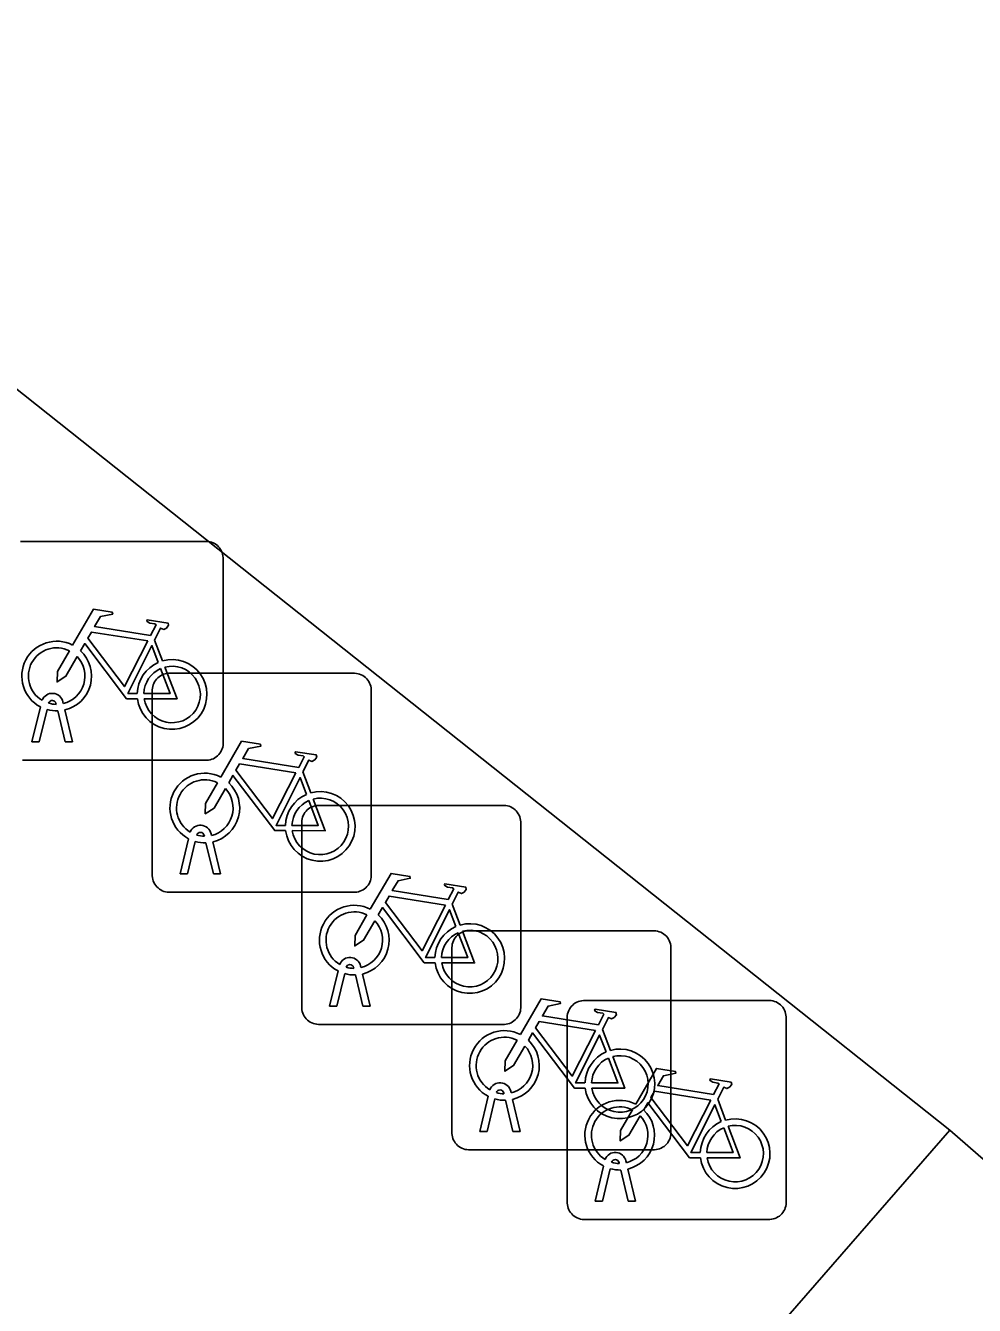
# Model space of a CAD drawing. Extents: x 158474 to 159560, y 388525 to 389605.
# Drawn here: x 158879.23 to 158883.56, y 388767.04 to 388772.88 of the extents above; entities that cross this region are included whole.
import ezdxf

# ---------------------------------------------------------------- set-up
doc = ezdxf.new("R2010")
doc.units = 0
for name, color, linetype in [('IMGEO_Fietsenrek', 7, 'Continuous'), ('IMGEO_Pand', 7, 'Continuous'), ('IMGEO_Voetpad_open', 7, 'Continuous')]:
    doc.layers.add(name, color=color, linetype=linetype)

msp = doc.modelspace()

# ---------------------------------------------------------------- linework, layer by layer
at = {"layer": 'IMGEO_Fietsenrek'}
for p, q in [((158879.2069, 388770.5235), (158880.0478, 388770.5235)), ((158880.0478, 388770.5235), (158879.2069, 388770.5235)), ((158880.1315, 388770.4491), (158880.1315, 388769.6082)), ((158880.1315, 388769.6082), (158880.1315, 388770.4491)), ((158879.8192, 388770.0732), (158879.8555, 388769.978)), ((158879.8829, 388769.9215), (158880.7238, 388769.9215)), ((158880.7238, 388769.9215), (158879.8829, 388769.9215)), ((158880.8075, 388769.8471), (158880.8075, 388769.0062)), ((158880.8075, 388769.0062), (158880.8075, 388769.8471)), ((158879.3699, 388769.7799), (158879.3689, 388769.7842)), ((158879.4006, 388769.7914), (158879.4024, 388769.7835)), ((158879.8085, 388768.9969), (158879.8085, 388769.8378)), ((158879.8085, 388769.8378), (158879.8085, 388768.9969)), ((158879.2595, 388769.6083), (158879.2978, 388769.7683)), ((158879.3282, 388769.7561), (158879.2929, 388769.6083)), ((158879.411, 388769.6083), (158879.3771, 388769.75)), ((158879.4094, 388769.7543), (158879.4444, 388769.6083)), ((158879.2929, 388769.6083), (158879.2595, 388769.6083)), ((158879.4444, 388769.6083), (158879.411, 388769.6083)), ((158880.0571, 388769.5245), (158879.2162, 388769.5245)), ((158879.2162, 388769.5245), (158880.0571, 388769.5245)), ((158880.4952, 388769.4712), (158880.5315, 388769.376)), ((158880.5649, 388769.3185), (158881.4058, 388769.3185)), ((158881.4058, 388769.3185), (158880.5649, 388769.3185)), ((158880.4905, 388768.3939), (158880.4905, 388769.2348)), ((158880.4905, 388769.2348), (158880.4905, 388768.3939)), ((158881.4895, 388769.2441), (158881.4895, 388768.4032)), ((158881.4895, 388768.4032), (158881.4895, 388769.2441)), ((158879.9355, 388769.0063), (158879.9738, 388769.1663)), ((158880.0042, 388769.1541), (158879.9689, 388769.0063)), ((158880.0459, 388769.1779), (158880.0449, 388769.1822)), ((158880.087, 388769.0063), (158880.0531, 388769.148)), ((158880.0766, 388769.1894), (158880.0784, 388769.1815)), ((158880.0854, 388769.1523), (158880.1204, 388769.0063)), ((158879.9689, 388769.0063), (158879.9355, 388769.0063)), ((158880.1204, 388769.0063), (158880.087, 388769.0063)), ((158880.7331, 388768.9225), (158879.8922, 388768.9225)), ((158879.8922, 388768.9225), (158880.7331, 388768.9225)), ((158881.1772, 388768.8682), (158881.2135, 388768.773)), ((158881.2499, 388768.7465), (158882.0908, 388768.7465)), ((158882.0908, 388768.7465), (158881.2499, 388768.7465)), ((158881.1755, 388767.8219), (158881.1755, 388768.6628)), ((158881.1755, 388768.6628), (158881.1755, 388767.8219)), ((158882.1745, 388768.6721), (158882.1745, 388767.8312)), ((158882.1745, 388767.8312), (158882.1745, 388768.6721)), ((158880.6175, 388768.4033), (158880.6558, 388768.5633)), ((158880.7279, 388768.5749), (158880.7269, 388768.5792)), ((158880.7586, 388768.5864), (158880.7604, 388768.5785)), ((158880.6862, 388768.5511), (158880.6509, 388768.4033)), ((158880.769, 388768.4033), (158880.7351, 388768.545)), ((158880.7674, 388768.5493), (158880.8024, 388768.4033)), ((158880.6509, 388768.4033), (158880.6175, 388768.4033)), ((158880.8024, 388768.4033), (158880.769, 388768.4033)), ((158881.7759, 388768.4285), (158882.6168, 388768.4285)), ((158882.6168, 388768.4285), (158881.7759, 388768.4285)), ((158881.7015, 388767.5039), (158881.7015, 388768.3448)), ((158881.7015, 388768.3448), (158881.7015, 388767.5039)), ((158882.7005, 388768.3541), (158882.7005, 388767.5132)), ((158882.7005, 388767.5132), (158882.7005, 388768.3541)), ((158881.4151, 388768.3195), (158880.5742, 388768.3195)), ((158880.5742, 388768.3195), (158881.4151, 388768.3195)), ((158881.8622, 388768.2962), (158881.8985, 388768.201)), ((158881.3025, 388767.8313), (158881.3408, 388767.9913)), ((158881.3712, 388767.9791), (158881.3359, 388767.8313)), ((158881.4129, 388768.0029), (158881.4119, 388768.0072)), ((158881.4436, 388768.0144), (158881.4454, 388768.0065)), ((158881.4524, 388767.9773), (158881.4874, 388767.8313)), ((158882.3882, 388767.9782), (158882.4245, 388767.883)), ((158881.454, 388767.8313), (158881.4201, 388767.973)), ((158881.3359, 388767.8313), (158881.3025, 388767.8313)), ((158881.4874, 388767.8313), (158881.454, 388767.8313)), ((158882.1001, 388767.7475), (158881.2592, 388767.7475)), ((158881.2592, 388767.7475), (158882.1001, 388767.7475)), ((158881.9389, 388767.6849), (158881.9379, 388767.6892)), ((158881.9696, 388767.6964), (158881.9714, 388767.6885)), ((158881.8285, 388767.5133), (158881.8668, 388767.6733)), ((158881.8972, 388767.6611), (158881.8619, 388767.5133)), ((158881.98, 388767.5133), (158881.9461, 388767.655)), ((158881.9784, 388767.6593), (158882.0134, 388767.5133)), ((158881.8619, 388767.5133), (158881.8285, 388767.5133)), ((158882.0134, 388767.5133), (158881.98, 388767.5133)), ((158882.6261, 388767.4295), (158881.7852, 388767.4295)), ((158881.7852, 388767.4295), (158882.6261, 388767.4295))]:
    msp.add_line(p, q, dxfattribs=at)
for points in [[(158879.4451, 388770.0502), (158879.5398, 388770.2137), (158879.626, 388770.1999), (158879.6277, 388770.1912), (158879.5716, 388770.1803), (158879.5454, 388770.135), (158879.8006, 388770.0942)], [(158879.8006, 388770.0942), (158879.8256, 388770.143), (158879.8205, 388770.147), (158879.7973, 388770.1507), (158879.7846, 388770.1582), (158879.7836, 388770.1613), (158879.7858, 388770.1659), (158879.8806, 388770.1508), (158879.8829, 388770.1405), (158879.8735, 388770.1281), (158879.8611, 388770.1217), (158879.8466, 388770.1279), (158879.8192, 388770.0732)], [(158879.7877, 388770.069), (158879.5309, 388770.11), (158879.5142, 388770.0812), (158879.6812, 388769.8609), (158879.7877, 388770.069)], [(158879.4658, 388769.9977), (158879.4142, 388769.9085), (158879.3743, 388769.8825), (158879.3755, 388769.93), (158879.43, 388770.0242)], [(158879.7408, 388769.8055), (158879.6911, 388769.8056), (158879.5004, 388770.0573), (158879.4814, 388770.0245)], [(158879.8357, 388769.971), (158879.8064, 388770.0478), (158879.697, 388769.8297), (158879.7397, 388769.8296)], [(158879.7697, 388769.8295), (158879.8896, 388769.8293), (158879.8464, 388769.9429)], [(158879.8662, 388769.9498), (158879.9212, 388769.8052), (158879.7711, 388769.8055)], [(158880.1211, 388769.4482), (158880.2158, 388769.6117), (158880.302, 388769.5979), (158880.3037, 388769.5892), (158880.2476, 388769.5783), (158880.2214, 388769.533), (158880.4766, 388769.4922)], [(158880.4766, 388769.4922), (158880.5016, 388769.541), (158880.4965, 388769.545), (158880.4733, 388769.5487), (158880.4606, 388769.5562), (158880.4596, 388769.5593), (158880.4618, 388769.5639), (158880.5566, 388769.5488), (158880.5589, 388769.5385), (158880.5495, 388769.5261), (158880.5371, 388769.5197), (158880.5226, 388769.5259), (158880.4952, 388769.4712)], [(158880.4637, 388769.467), (158880.2069, 388769.508), (158880.1902, 388769.4792), (158880.3572, 388769.2589), (158880.4637, 388769.467)], [(158880.4168, 388769.2035), (158880.3671, 388769.2036), (158880.1764, 388769.4553), (158880.1574, 388769.4225)], [(158880.5117, 388769.369), (158880.4824, 388769.4458), (158880.373, 388769.2277), (158880.4157, 388769.2276)], [(158880.1418, 388769.3957), (158880.0902, 388769.3065), (158880.0503, 388769.2805), (158880.0515, 388769.328), (158880.106, 388769.4222)], [(158880.4457, 388769.2275), (158880.5656, 388769.2273), (158880.5224, 388769.3409)], [(158880.5422, 388769.3478), (158880.5972, 388769.2032), (158880.4471, 388769.2035)], [(158880.8031, 388768.8452), (158880.8978, 388769.0087), (158880.984, 388768.9949), (158880.9857, 388768.9862), (158880.9296, 388768.9753), (158880.9034, 388768.93), (158881.1586, 388768.8892)], [(158881.1586, 388768.8892), (158881.1836, 388768.938), (158881.1785, 388768.942), (158881.1553, 388768.9457), (158881.1426, 388768.9532), (158881.1416, 388768.9563), (158881.1438, 388768.9609), (158881.2386, 388768.9458), (158881.2409, 388768.9355), (158881.2315, 388768.9231), (158881.2191, 388768.9167), (158881.2046, 388768.9229), (158881.1772, 388768.8682)], [(158881.0988, 388768.6005), (158881.0491, 388768.6006), (158880.8584, 388768.8523), (158880.8394, 388768.8195)], [(158881.1457, 388768.864), (158880.8889, 388768.905), (158880.8722, 388768.8762), (158881.0392, 388768.6559), (158881.1457, 388768.864)], [(158880.8238, 388768.7927), (158880.7722, 388768.7035), (158880.7323, 388768.6775), (158880.7335, 388768.725), (158880.788, 388768.8192)], [(158881.1937, 388768.766), (158881.1644, 388768.8428), (158881.055, 388768.6247), (158881.0977, 388768.6246)], [(158881.1277, 388768.6245), (158881.2476, 388768.6243), (158881.2044, 388768.7379)], [(158881.2242, 388768.7448), (158881.2792, 388768.6002), (158881.1291, 388768.6005)], [(158881.4881, 388768.2732), (158881.5828, 388768.4367), (158881.669, 388768.4229), (158881.6707, 388768.4142), (158881.6146, 388768.4033), (158881.5884, 388768.358), (158881.8436, 388768.3172)], [(158881.8436, 388768.3172), (158881.8686, 388768.366), (158881.8635, 388768.37), (158881.8403, 388768.3737), (158881.8276, 388768.3812), (158881.8266, 388768.3843), (158881.8288, 388768.3889), (158881.9236, 388768.3738), (158881.9259, 388768.3635), (158881.9165, 388768.3511), (158881.9041, 388768.3447), (158881.8896, 388768.3509), (158881.8622, 388768.2962)], [(158881.8307, 388768.292), (158881.5739, 388768.333), (158881.5572, 388768.3042), (158881.7242, 388768.0839), (158881.8307, 388768.292)], [(158881.7838, 388768.0285), (158881.7341, 388768.0286), (158881.5434, 388768.2803), (158881.5244, 388768.2475)], [(158881.8787, 388768.194), (158881.8494, 388768.2708), (158881.74, 388768.0527), (158881.7827, 388768.0526)], [(158881.5088, 388768.2207), (158881.4572, 388768.1315), (158881.4173, 388768.1055), (158881.4185, 388768.153), (158881.473, 388768.2472)], [(158881.8127, 388768.0525), (158881.9326, 388768.0523), (158881.8894, 388768.1659)], [(158881.9092, 388768.1728), (158881.9642, 388768.0282), (158881.8141, 388768.0285)], [(158882.0141, 388767.9552), (158882.1088, 388768.1187), (158882.195, 388768.1049), (158882.1967, 388768.0962), (158882.1406, 388768.0853), (158882.1144, 388768.04), (158882.3696, 388767.9992)], [(158882.3696, 388767.9992), (158882.3946, 388768.048), (158882.3895, 388768.052), (158882.3663, 388768.0557), (158882.3536, 388768.0632), (158882.3526, 388768.0663), (158882.3548, 388768.0709), (158882.4496, 388768.0558), (158882.4519, 388768.0455), (158882.4425, 388768.0331), (158882.4301, 388768.0267), (158882.4156, 388768.0329), (158882.3882, 388767.9782)], [(158882.3567, 388767.974), (158882.0999, 388768.015), (158882.0832, 388767.9862), (158882.2502, 388767.7659), (158882.3567, 388767.974)], [(158882.0348, 388767.9027), (158881.9832, 388767.8135), (158881.9433, 388767.7875), (158881.9445, 388767.835), (158881.999, 388767.9292)], [(158882.3098, 388767.7105), (158882.2601, 388767.7106), (158882.0694, 388767.9623), (158882.0504, 388767.9295)], [(158882.4047, 388767.876), (158882.3754, 388767.9528), (158882.266, 388767.7347), (158882.3087, 388767.7346)], [(158882.3387, 388767.7345), (158882.4586, 388767.7343), (158882.4154, 388767.8479)], [(158882.4352, 388767.8548), (158882.4902, 388767.7102), (158882.3401, 388767.7105)]]:
    msp.add_lwpolyline(points, dxfattribs=at)
for centre, radius, start, end in [((158880.0536, 388770.4458), 0.0779, 2.4484, 94.28452), ((158880.0536, 388770.4458), 0.0779, 2.4484, 94.28452), ((158879.3721, 388769.9089), 0.159, 62.67661, 242.13685), ((158879.3721, 388769.9089), 0.129, 63.31916, 238.90302), ((158879.3721, 388769.9089), 0.159, 283.5766, 46.60424), ((158879.3721, 388769.9089), 0.129, 283.60429, 43.43025), ((158879.8987, 388769.8249), 0.159, 113.3408, 178.32165), ((158879.8987, 388769.8249), 0.159, 187.0065, 105.77075), ((158879.8987, 388769.8249), 0.129, 113.92302, 177.95563), ((158879.8987, 388769.8249), 0.129, 188.67146, 104.58832), ((158879.8862, 388769.8436), 0.0779, 92.4484, 184.28452), ((158879.8862, 388769.8436), 0.0779, 92.4484, 184.28452), ((158880.7296, 388769.8438), 0.0779, 2.4484, 94.28452), ((158880.7296, 388769.8438), 0.0779, 2.4484, 94.28452), ((158879.3519, 388769.7803), 0.0499, 12.8025, 158.69338), ((158879.3519, 388769.7803), 0.0174, 12.8025, 163.45023), ((158879.3721, 388769.9089), 0.129, 253.41502, 269.02044), ((158879.3721, 388769.9089), 0.159, 253.99666, 271.78671), ((158880.0538, 388769.6024), 0.0779, 272.4484, 4.28452), ((158880.0538, 388769.6024), 0.0779, 272.4484, 4.28452), ((158880.0481, 388769.3069), 0.159, 62.67661, 242.13685), ((158880.0481, 388769.3069), 0.129, 63.31916, 238.90302), ((158880.0481, 388769.3069), 0.129, 283.60429, 43.43025), ((158880.0481, 388769.3069), 0.159, 283.5766, 46.60424), ((158880.5747, 388769.2229), 0.159, 187.0065, 105.77075), ((158880.5747, 388769.2229), 0.159, 113.3408, 178.32165), ((158880.5747, 388769.2229), 0.129, 113.92302, 177.95563), ((158880.5747, 388769.2229), 0.129, 188.67146, 104.58832), ((158880.5682, 388769.2406), 0.0779, 92.4484, 184.28452), ((158880.5682, 388769.2406), 0.0779, 92.4484, 184.28452), ((158881.4116, 388769.2408), 0.0779, 2.4484, 94.28452), ((158881.4116, 388769.2408), 0.0779, 2.4484, 94.28452), ((158880.0279, 388769.1783), 0.0499, 12.8025, 158.69338), ((158880.0481, 388769.3069), 0.159, 253.99666, 271.78671), ((158880.0279, 388769.1783), 0.0174, 12.8025, 163.45023), ((158880.0481, 388769.3069), 0.129, 253.41502, 269.02044), ((158879.8864, 388769.0002), 0.0779, 182.4484, 274.28452), ((158879.8864, 388769.0002), 0.0779, 182.4484, 274.28452), ((158880.7298, 388769.0004), 0.0779, 272.4484, 4.28452), ((158880.7298, 388769.0004), 0.0779, 272.4484, 4.28452), ((158880.7301, 388768.7039), 0.159, 62.67661, 242.13685), ((158880.7301, 388768.7039), 0.129, 63.31916, 238.90302), ((158880.7301, 388768.7039), 0.129, 283.60429, 43.43025), ((158880.7301, 388768.7039), 0.159, 283.5766, 46.60424), ((158881.2567, 388768.6199), 0.159, 113.3408, 178.32165), ((158881.2567, 388768.6199), 0.159, 187.0065, 105.77075), ((158881.2567, 388768.6199), 0.129, 113.92302, 177.95563), ((158881.2567, 388768.6199), 0.129, 188.67146, 104.58832), ((158881.2532, 388768.6686), 0.0779, 92.4484, 184.28452), ((158881.2532, 388768.6686), 0.0779, 92.4484, 184.28452), ((158882.0966, 388768.6688), 0.0779, 2.4484, 94.28452), ((158882.0966, 388768.6688), 0.0779, 2.4484, 94.28452), ((158880.7099, 388768.5753), 0.0499, 12.8025, 158.69338), ((158880.7099, 388768.5753), 0.0174, 12.8025, 163.45023), ((158880.7301, 388768.7039), 0.129, 253.41502, 269.02044), ((158880.7301, 388768.7039), 0.159, 253.99666, 271.78671), ((158880.5684, 388768.3972), 0.0779, 182.4484, 274.28452), ((158880.5684, 388768.3972), 0.0779, 182.4484, 274.28452), ((158881.4118, 388768.3974), 0.0779, 272.4484, 4.28452), ((158881.4118, 388768.3974), 0.0779, 272.4484, 4.28452), ((158881.7792, 388768.3506), 0.0779, 92.4484, 184.28452), ((158881.7792, 388768.3506), 0.0779, 92.4484, 184.28452), ((158882.6226, 388768.3508), 0.0779, 2.4484, 94.28452), ((158882.6226, 388768.3508), 0.0779, 2.4484, 94.28452), ((158881.4151, 388768.1319), 0.159, 62.67661, 242.13685), ((158881.4151, 388768.1319), 0.129, 63.31916, 238.90302), ((158881.4151, 388768.1319), 0.129, 283.60429, 43.43025), ((158881.4151, 388768.1319), 0.159, 283.5766, 46.60424), ((158881.9417, 388768.0479), 0.159, 113.3408, 178.32165), ((158881.9417, 388768.0479), 0.159, 187.0065, 105.77075), ((158881.9417, 388768.0479), 0.129, 113.92302, 177.95563), ((158881.9417, 388768.0479), 0.129, 188.67146, 104.58832), ((158881.3949, 388768.0033), 0.0499, 12.8025, 158.69338), ((158881.4151, 388768.1319), 0.159, 253.99666, 271.78671), ((158881.3949, 388768.0033), 0.0174, 12.8025, 163.45023), ((158881.4151, 388768.1319), 0.129, 253.41502, 269.02044), ((158881.9411, 388767.8139), 0.159, 62.67661, 242.13685), ((158881.9411, 388767.8139), 0.129, 63.31916, 238.90302), ((158881.9411, 388767.8139), 0.159, 283.5766, 46.60424), ((158881.9411, 388767.8139), 0.129, 283.60429, 43.43025), ((158882.4677, 388767.7299), 0.159, 113.3408, 178.32165), ((158882.4677, 388767.7299), 0.159, 187.0065, 105.77075), ((158882.4677, 388767.7299), 0.129, 188.67146, 104.58832), ((158881.2534, 388767.8252), 0.0779, 182.4484, 274.28452), ((158881.2534, 388767.8252), 0.0779, 182.4484, 274.28452), ((158882.0968, 388767.8254), 0.0779, 272.4484, 4.28452), ((158882.0968, 388767.8254), 0.0779, 272.4484, 4.28452), ((158882.4677, 388767.7299), 0.129, 113.92302, 177.95563), ((158881.9209, 388767.6853), 0.0499, 12.8025, 158.69338), ((158881.9209, 388767.6853), 0.0174, 12.8025, 163.45023), ((158881.9411, 388767.8139), 0.129, 253.41502, 269.02044), ((158881.9411, 388767.8139), 0.159, 253.99666, 271.78671), ((158882.6228, 388767.5074), 0.0779, 272.4484, 4.28452), ((158882.6228, 388767.5074), 0.0779, 272.4484, 4.28452), ((158881.7794, 388767.5072), 0.0779, 182.4484, 274.28452), ((158881.7794, 388767.5072), 0.0779, 182.4484, 274.28452)]:
    msp.add_arc(centre, radius, start, end, dxfattribs=at)
at = {"layer": 'IMGEO_Pand'}
for points in [[(158883.447, 388767.837), (158889.853, 388762.261), (158896.992, 388770.463)], [(158882.499, 388763.523), (158880.902, 388764.914), (158883.447, 388767.837)]]:
    msp.add_lwpolyline(points, dxfattribs=at)
at = {"layer": 'IMGEO_Voetpad_open'}
msp.add_lwpolyline([(158883.447, 388767.837), (158873.175, 388775.995)], dxfattribs=at)

doc.saveas('drawing.dxf')
